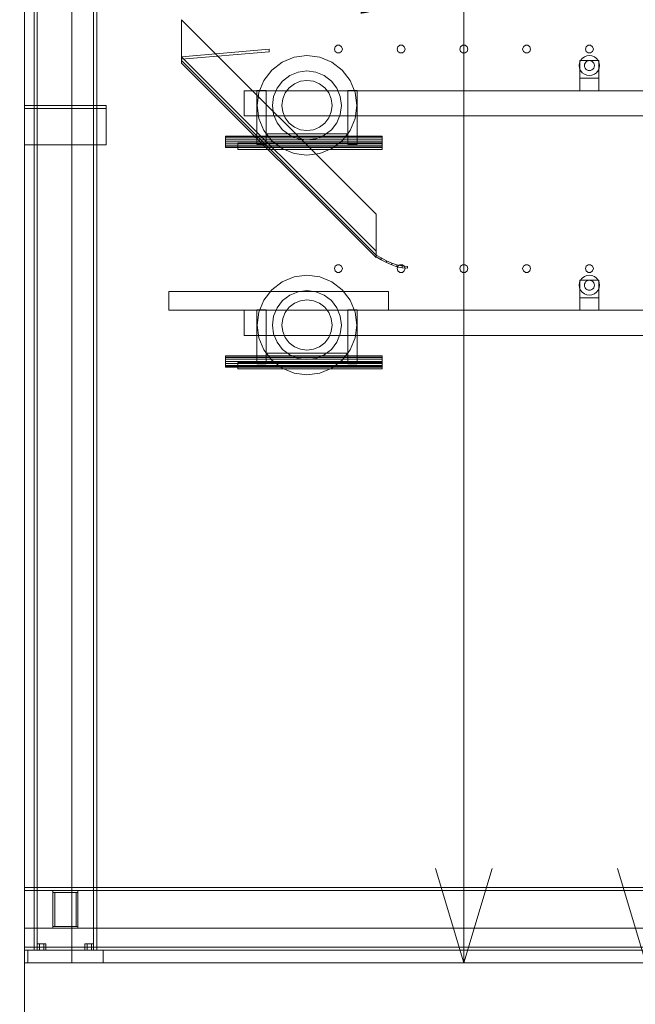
# Model space of a CAD drawing. Header units: millimetres. Extents: x -4395 to 65662, y -65530 to 6847.
# Tile 931 of 1034: x 40453 to 41434, y -66 to 1503. Entities that reach past the tile are written whole.
import ezdxf

# ---------------------------------------------------------------- set-up
doc = ezdxf.new("R2010")
doc.units = ezdxf.units.MM
for name, color, linetype, lineweight in [('COTAS_O', 1, 'Continuous', 0), ('COTAS_P', 1, 'Continuous', 0), ('lateral_secador', 7, 'Continuous', 0)]:
    doc.layers.add(name, color=color, linetype=linetype, lineweight=lineweight)
doc.dimstyles.new('R19_100', dxfattribs={"dimtxt": 250, "dimasz": 150, "dimexe": 150, "dimexo": 80, "dimgap": 100, "dimtad": 1, "dimtih": 1, "dimtoh": 1, "dimdsep": 46, "dimcen": 0.09, "dimadec": 0, "dimazin": 0, "dimtfac": 1, "dimtdec": 4, "dimtofl": 0, "dimtmove": 0, "dimatfit": 3, "dimfxl": 1, "dimtolj": 1, "dimtzin": 0, "dimarcsym": 0})

# ---------------------------------------------------------------- blocks, each defined once
blk = doc.blocks.new('DIM_R33_10')
at = {"layer": 'COTAS_P'}
for p, q in [((40881.6, 4063.8), (40725.8, 4079.7)), ((27230.5, 1444.9), (40881.6, 4063.8)), ((40881.6, 4063.8), (40742.7, 3991.3)), ((41051.1, 3179.9), (40881.6, 4063.8)), ((27230.5, 1444.9), (27369.3, 1517.3)), ((27400.1, 561), (27230.5, 1444.9)), ((27230.5, 1444.9), (27386.3, 1428.9))]:
    blk.add_line(p, q, dxfattribs=at)
blk.add_text('13900 P', height=250, rotation=10.86, dxfattribs=at).set_placement((34037.2, 2852.5))
blk = doc.blocks.new('DIM_R33_12')
at = {"layer": 'COTAS_P'}
for p, q in [((41051.1, 3179.9), (41451.1, 3179.9)), ((41451.1, 3179.9), (41406.1, 3029.9)), ((41451.1, 0), (41451.1, 3179.9)), ((41451.1, 3179.9), (41496.1, 3029.9)), ((41451.1, 0), (41406.1, 150)), ((41451.1, 0), (41496.1, 150)), ((41051.1, 0), (41451.1, 0))]:
    blk.add_line(p, q, dxfattribs=at)
blk.add_text('3179.9 P', height=250, rotation=90, dxfattribs=at).set_placement((41351.1, 1589.9))
blk = doc.blocks.new('DIM_R33_28')
at = {"layer": 'COTAS_O'}
for p, q in [((40461.1, 0), (40461.1, -900)), ((60461.1, 0), (60461.1, -900)), ((40461.1, -900), (40611.1, -855)), ((60461.1, -900), (60311.1, -855)), ((40461.1, -900), (60461.1, -900)), ((40461.1, -900), (40611.1, -945)), ((60461.1, -900), (60311.1, -945))]:
    blk.add_line(p, q, dxfattribs=at)
blk.add_text('20000 O', height=250, dxfattribs=at).set_placement((50461.1, -800))
blk = doc.blocks.new('DIM_R33_29')
at = {"layer": 'COTAS_O'}
for p, q in [((40461.1, 3000), (41161.1, 3000)), ((41161.1, 3000), (41116.1, 2850)), ((41161.1, 0), (41161.1, 3000)), ((41161.1, 3000), (41206.1, 2850)), ((41161.1, 0), (41116.1, 150)), ((41161.1, 0), (41206.1, 150)), ((40461.1, 0), (41161.1, 0))]:
    blk.add_line(p, q, dxfattribs=at)
blk.add_text('3000 O', height=250, rotation=90, dxfattribs=at).set_placement((41061.1, 1500))
blk = doc.blocks.new('DIM_R33_30')
at = {"layer": 'COTAS_P'}
for p, q in [((112.7, 0), (112.7, -2500)), ((65298.1, 0), (65298.1, -2500)), ((112.7, -2500), (262.7, -2455)), ((65298.1, -2500), (65148.1, -2455)), ((112.7, -2500), (65298.1, -2500)), ((112.7, -2500), (262.7, -2545)), ((65298.1, -2500), (65148.1, -2545))]:
    blk.add_line(p, q, dxfattribs=at)
blk.add_text('65185.39 P', height=250, dxfattribs=at).set_placement((32705.4, -2400))

msp = doc.modelspace()

# ---------------------------------------------------------------- linework, layer by layer
at = {"layer": 'lateral_secador'}
for p, q in [((40461.134, 3000), (40461.134, 0)), ((40536.134, 0), (40536.134, 3000)), ((40461.134, 2925), (40461.134, 0)), ((40476.134, 2925), (40476.134, 20)), ((40481.134, 20), (40481.134, 2925)), ((40571.134, 2925), (40571.134, 20)), ((40576.134, 20), (40576.134, 2925)), ((40461.134, 2750), (40461.134, 0)), ((40536.134, 0), (40536.134, 2750)), ((41021.134, 1193), (40711.134, 1503)), ((40711.134, 1503), (40711.134, 1434)), ((40955.997, 1460.082), (40954.784, 1456.35)), ((40959.172, 1462.389), (40955.997, 1460.082)), ((40963.096, 1462.389), (40959.172, 1462.389)), ((40966.271, 1460.082), (40963.096, 1462.389)), ((40967.484, 1456.35), (40966.271, 1460.082)), ((41055.997, 1460.082), (41054.784, 1456.35)), ((41059.172, 1462.389), (41055.997, 1460.082)), ((41063.096, 1462.389), (41059.172, 1462.389)), ((41066.271, 1460.082), (41063.096, 1462.389)), ((41067.484, 1456.35), (41066.271, 1460.082)), ((41155.997, 1460.082), (41154.784, 1456.35)), ((41159.172, 1462.389), (41155.997, 1460.082)), ((41163.096, 1462.389), (41159.172, 1462.389)), ((41166.271, 1460.082), (41163.096, 1462.389)), ((41167.484, 1456.35), (41166.271, 1460.082)), ((41255.997, 1460.082), (41254.784, 1456.35)), ((41259.172, 1462.389), (41255.997, 1460.082)), ((41263.096, 1462.389), (41259.172, 1462.389)), ((41266.271, 1460.082), (41263.096, 1462.389)), ((41267.484, 1456.35), (41266.271, 1460.082)), ((41355.997, 1460.082), (41354.784, 1456.35)), ((41359.172, 1462.389), (41355.997, 1460.082)), ((41363.096, 1462.389), (41359.172, 1462.389)), ((41366.271, 1460.082), (41363.096, 1462.389)), ((41367.484, 1456.35), (41366.271, 1460.082)), ((40851.134, 1456), (40711.134, 1444)), ((40851.134, 1452), (40711.134, 1440)), ((40711.134, 1444), (41021.134, 1134)), ((40711.134, 1438), (40711.134, 1444)), ((40711.134, 1444), (40711.134, 1440)), ((40851.134, 1452), (40851.134, 1456)), ((40911.134, 1446), (40890.558, 1443.291)), ((40931.71, 1443.291), (40911.134, 1446)), ((40954.784, 1456.35), (40955.997, 1452.618)), ((40955.997, 1452.618), (40959.172, 1450.311)), ((40959.172, 1450.311), (40963.096, 1450.311)), ((40963.096, 1450.311), (40966.271, 1452.618)), ((40966.271, 1452.618), (40967.484, 1456.35)), ((41054.784, 1456.35), (41055.997, 1452.618)), ((41055.997, 1452.618), (41059.172, 1450.311)), ((41059.172, 1450.311), (41063.096, 1450.311)), ((41063.096, 1450.311), (41066.271, 1452.618)), ((41066.271, 1452.618), (41067.484, 1456.35)), ((41154.784, 1456.35), (41155.997, 1452.618)), ((41155.997, 1452.618), (41159.172, 1450.311)), ((41159.172, 1450.311), (41163.096, 1450.311)), ((41163.096, 1450.311), (41166.271, 1452.618)), ((41166.271, 1452.618), (41167.484, 1456.35)), ((41254.784, 1456.35), (41255.997, 1452.618)), ((41255.997, 1452.618), (41259.172, 1450.311)), ((41259.172, 1450.311), (41263.096, 1450.311)), ((41263.096, 1450.311), (41266.271, 1452.618)), ((41266.271, 1452.618), (41267.484, 1456.35)), ((41356.993, 1445.455), (41353.134, 1443.856)), ((41354.784, 1456.35), (41355.997, 1452.618)), ((41355.997, 1452.618), (41359.172, 1450.311)), ((41361.134, 1446), (41356.993, 1445.455)), ((41359.172, 1450.311), (41363.096, 1450.311)), ((41365.275, 1445.455), (41361.134, 1446)), ((41363.096, 1450.311), (41366.271, 1452.618)), ((41369.134, 1443.856), (41365.275, 1445.455)), ((41366.271, 1452.618), (41367.484, 1456.35)), ((40711.134, 1438), (41021.134, 1128)), ((40711.134, 1434), (40711.134, 1438)), ((40711.134, 1434), (41021.134, 1124)), ((40871.384, 1435.349), (40854.919, 1422.715)), ((40890.558, 1443.291), (40871.384, 1435.349)), ((40950.884, 1435.349), (40931.71, 1443.291)), ((40967.349, 1422.715), (40950.884, 1435.349)), ((41345.679, 1434.141), (41345.134, 1430)), ((41345.134, 1430), (41345.679, 1425.859)), ((41347.277, 1438), (41345.679, 1434.141)), ((41346.134, 1438), (41376.134, 1438)), ((41346.134, 1438), (41346.134, 1410)), ((41349.82, 1441.314), (41347.277, 1438)), ((41353.134, 1443.856), (41349.82, 1441.314)), ((41353.406, 1432.071), (41353.134, 1430)), ((41353.134, 1430), (41353.406, 1427.929)), ((41354.206, 1434), (41353.406, 1432.071)), ((41355.477, 1435.657), (41354.206, 1434)), ((41357.134, 1436.928), (41355.477, 1435.657)), ((41359.063, 1437.727), (41357.134, 1436.928)), ((41361.134, 1438), (41359.063, 1437.727)), ((41363.204, 1437.727), (41361.134, 1438)), ((41365.134, 1436.928), (41363.204, 1437.727)), ((41366.791, 1435.657), (41365.134, 1436.928)), ((41368.062, 1434), (41366.791, 1435.657)), ((41368.861, 1432.071), (41368.062, 1434)), ((41369.134, 1430), (41368.861, 1432.071)), ((41368.861, 1427.929), (41369.134, 1430)), ((41372.448, 1441.314), (41369.134, 1443.856)), ((41374.99, 1438), (41372.448, 1441.314)), ((41376.589, 1434.141), (41374.99, 1438)), ((41376.134, 1410), (41376.134, 1438)), ((41377.134, 1430), (41376.589, 1434.141)), ((41376.589, 1425.859), (41377.134, 1430)), ((40854.919, 1422.715), (40842.285, 1406.25)), ((40883.634, 1414.131), (40872.243, 1405.391)), ((40896.899, 1419.626), (40883.634, 1414.131)), ((40911.134, 1421.5), (40896.899, 1419.626)), ((40925.369, 1419.626), (40911.134, 1421.5)), ((40938.634, 1414.131), (40925.369, 1419.626)), ((40950.025, 1405.391), (40938.634, 1414.131)), ((40979.983, 1406.25), (40967.349, 1422.715)), ((41345.679, 1425.859), (41347.277, 1422)), ((41347.277, 1422), (41349.82, 1418.686)), ((41349.82, 1418.686), (41353.134, 1416.144)), ((41353.134, 1416.144), (41356.993, 1414.545)), ((41353.406, 1427.929), (41354.206, 1426)), ((41354.206, 1426), (41355.477, 1424.343)), ((41355.477, 1424.343), (41357.134, 1423.072)), ((41356.993, 1414.545), (41361.134, 1414)), ((41357.134, 1423.072), (41359.063, 1422.273)), ((41359.063, 1422.273), (41361.134, 1422)), ((41361.134, 1422), (41363.204, 1422.273)), ((41361.134, 1414), (41365.275, 1414.545)), ((41363.204, 1422.273), (41365.134, 1423.072)), ((41365.134, 1423.072), (41366.791, 1424.343)), ((41365.275, 1414.545), (41369.134, 1416.144)), ((41366.791, 1424.343), (41368.062, 1426)), ((41368.062, 1426), (41368.861, 1427.929)), ((41369.134, 1416.144), (41372.448, 1418.686)), ((41372.448, 1418.686), (41374.99, 1422)), ((41374.99, 1422), (41376.589, 1425.859)), ((40842.285, 1406.25), (40834.343, 1387.076)), ((40872.243, 1405.391), (40863.502, 1394)), ((40891.134, 1401.141), (40882.85, 1394.784)), ((40900.781, 1405.137), (40891.134, 1401.141)), ((40911.134, 1406.5), (40900.781, 1405.137)), ((40921.487, 1405.137), (40911.134, 1406.5)), ((40931.134, 1401.141), (40921.487, 1405.137)), ((40939.418, 1394.784), (40931.134, 1401.141)), ((40958.765, 1394), (40950.025, 1405.391)), ((40987.925, 1387.076), (40979.983, 1406.25)), ((41346.134, 1410), (41376.134, 1410)), ((41346.134, 1410), (41346.134, 1390)), ((41376.134, 1390), (41376.134, 1410)), ((40811.134, 1390), (60111.134, 1390)), ((40811.134, 1390), (40811.134, 1350)), ((40831.134, 1390.5), (40846.134, 1390.5)), ((40831.134, 1390.5), (40831.134, 1304.5)), ((40834.343, 1387.076), (40831.634, 1366.5)), ((40846.134, 1304.5), (40846.134, 1390.5)), ((40863.502, 1394), (40858.008, 1380.735)), ((40876.493, 1386.5), (40872.497, 1376.853)), ((40882.85, 1394.784), (40876.493, 1386.5)), ((40945.775, 1386.5), (40939.418, 1394.784)), ((40949.771, 1376.853), (40945.775, 1386.5)), ((40964.26, 1380.735), (40958.765, 1394)), ((40976.134, 1390.5), (40991.134, 1390.5)), ((40976.134, 1390.5), (40976.134, 1304.5)), ((40990.634, 1366.5), (40987.925, 1387.076)), ((40991.134, 1304.5), (40991.134, 1390.5)), ((41346.134, 1390), (41376.134, 1390)), ((40461.134, 1366.5), (40591.134, 1366.5)), ((40461.134, 1366.5), (40461.134, 1303.5)), ((40461.134, 1366.5), (40461.134, 1361.5)), ((40591.134, 1303.5), (40591.134, 1366.5)), ((40591.134, 1361.5), (40591.134, 1366.5)), ((40831.634, 1366.5), (40834.343, 1345.924)), ((40858.008, 1380.735), (40856.134, 1366.5)), ((40856.134, 1366.5), (40858.008, 1352.265)), ((40872.497, 1376.853), (40871.134, 1366.5)), ((40871.134, 1366.5), (40872.497, 1356.147)), ((40951.134, 1366.5), (40949.771, 1376.853)), ((40949.771, 1356.147), (40951.134, 1366.5)), ((40966.134, 1366.5), (40964.26, 1380.735)), ((40964.26, 1352.265), (40966.134, 1366.5)), ((40987.925, 1345.924), (40990.634, 1366.5)), ((40461.134, 1361.5), (40591.134, 1361.5)), ((40811.134, 1350), (60111.134, 1350)), ((40858.008, 1352.265), (40863.502, 1339)), ((40872.497, 1356.147), (40876.493, 1346.5)), ((40945.775, 1346.5), (40949.771, 1356.147)), ((40958.765, 1339), (40964.26, 1352.265)), ((40834.343, 1345.924), (40842.285, 1326.75)), ((40863.502, 1339), (40872.243, 1327.609)), ((40876.493, 1346.5), (40882.85, 1338.216)), ((40882.85, 1338.216), (40891.134, 1331.859)), ((40931.134, 1331.859), (40939.418, 1338.216)), ((40939.418, 1338.216), (40945.775, 1346.5)), ((40950.025, 1327.609), (40958.765, 1339)), ((40979.983, 1326.75), (40987.925, 1345.924)), ((40842.285, 1326.75), (40854.919, 1310.285)), ((40846.134, 1321.5), (40976.134, 1321.5)), ((40846.134, 1321.5), (40846.134, 1306.5)), ((40872.243, 1327.609), (40883.634, 1318.869)), ((40883.634, 1318.869), (40896.899, 1313.374)), ((40891.134, 1331.859), (40900.781, 1327.863)), ((40900.781, 1327.863), (40911.134, 1326.5)), ((40911.134, 1326.5), (40921.487, 1327.863)), ((40921.487, 1327.863), (40931.134, 1331.859)), ((40925.369, 1313.374), (40938.634, 1318.869)), ((40938.634, 1318.869), (40950.025, 1327.609)), ((40967.349, 1310.285), (40979.983, 1326.75)), ((40976.134, 1306.5), (40976.134, 1321.5)), ((40461.134, 1303.5), (40591.134, 1303.5)), ((40781.134, 1316.815), (40781.134, 1317.5)), ((40781.134, 1317.5), (41031.134, 1317.5)), ((40781.134, 1314.864), (40781.134, 1316.815)), ((40781.134, 1316.815), (41031.134, 1316.815)), ((40781.134, 1311.944), (40781.134, 1314.864)), ((40781.134, 1314.864), (41031.134, 1314.864)), ((40781.134, 1308.5), (40781.134, 1311.944)), ((40781.134, 1311.944), (41031.134, 1311.944)), ((40781.134, 1305.056), (40781.134, 1308.5)), ((41031.134, 1308.5), (40781.134, 1308.5)), ((40781.134, 1305.056), (40781.134, 1302.136)), ((40781.134, 1305.056), (41031.134, 1305.056)), ((40801.134, 1306.5), (41031.134, 1306.5)), ((40801.134, 1306.5), (40801.134, 1296.5)), ((40831.134, 1304.5), (40846.134, 1304.5)), ((40846.134, 1306.5), (40976.134, 1306.5)), ((40854.919, 1310.285), (40871.384, 1297.651)), ((40896.899, 1313.374), (40911.134, 1311.5)), ((40911.134, 1311.5), (40925.369, 1313.374)), ((40950.884, 1297.651), (40967.349, 1310.285)), ((40976.134, 1304.5), (40991.134, 1304.5)), ((41031.134, 1316.815), (41031.134, 1317.5)), ((41031.134, 1314.864), (41031.134, 1316.815)), ((41031.134, 1311.944), (41031.134, 1314.864)), ((41031.134, 1308.5), (41031.134, 1311.944)), ((41031.134, 1308.5), (41031.134, 1305.056)), ((41031.134, 1296.5), (41031.134, 1306.5)), ((41031.134, 1305.056), (41031.134, 1302.136)), ((40781.134, 1302.136), (40781.134, 1300.185)), ((40781.134, 1302.136), (41031.134, 1302.136)), ((40781.134, 1300.185), (40781.134, 1299.5)), ((40781.134, 1300.185), (41031.134, 1300.185)), ((40781.134, 1299.5), (41031.134, 1299.5)), ((40801.134, 1296.5), (41031.134, 1296.5)), ((40871.384, 1297.651), (40890.558, 1289.709)), ((40890.558, 1289.709), (40911.134, 1287)), ((40911.134, 1287), (40931.71, 1289.709)), ((40931.71, 1289.709), (40950.884, 1297.651)), ((41031.134, 1302.136), (41031.134, 1300.185)), ((41031.134, 1300.185), (41031.134, 1299.5)), ((41021.134, 1124), (41021.134, 1193)), ((41021.134, 1134), (41021.134, 1128)), ((41021.134, 1128), (41021.134, 1124)), ((41021.134, 1128), (41029.467, 1123.341)), ((41021.134, 1125), (41021.134, 1128)), ((41021.134, 1125), (41029.467, 1120.341)), ((41029.467, 1123.341), (41029.467, 1120.341)), ((41029.467, 1123.341), (41037.801, 1119)), ((41029.467, 1120.341), (41037.801, 1116)), ((41037.801, 1119), (41037.801, 1116)), ((41037.801, 1119), (41046.134, 1115.272)), ((41037.801, 1116), (41046.134, 1112.272)), ((41046.134, 1115.272), (41046.134, 1112.272)), ((41046.134, 1115.272), (41054.467, 1112.412)), ((40955.997, 1110.082), (40954.784, 1106.35)), ((40954.784, 1106.35), (40955.997, 1102.618)), ((40959.172, 1112.389), (40955.997, 1110.082)), ((40955.997, 1102.618), (40959.172, 1100.311)), ((40963.096, 1112.389), (40959.172, 1112.389)), ((40959.172, 1100.311), (40963.096, 1100.311)), ((40966.271, 1110.082), (40963.096, 1112.389)), ((40963.096, 1100.311), (40966.271, 1102.618)), ((40967.484, 1106.35), (40966.271, 1110.082)), ((40966.271, 1102.618), (40967.484, 1106.35)), ((41046.134, 1112.272), (41054.467, 1109.412)), ((41054.467, 1112.412), (41054.467, 1109.412)), ((41054.467, 1112.412), (41062.801, 1110.613)), ((41054.467, 1109.412), (41062.801, 1107.613)), ((41055.997, 1110.082), (41054.784, 1106.35)), ((41054.784, 1106.35), (41055.997, 1102.618)), ((41059.172, 1112.389), (41055.997, 1110.082)), ((41055.997, 1102.618), (41059.172, 1100.311)), ((41063.096, 1112.389), (41059.172, 1112.389)), ((41059.172, 1100.311), (41063.096, 1100.311)), ((41062.801, 1110.613), (41062.801, 1107.613)), ((41062.801, 1110.613), (41071.134, 1110)), ((41062.801, 1107.613), (41071.134, 1107)), ((41066.271, 1110.082), (41063.096, 1112.389)), ((41063.096, 1100.311), (41066.271, 1102.618)), ((41067.484, 1106.35), (41066.271, 1110.082)), ((41066.271, 1102.618), (41067.484, 1106.35)), ((41071.134, 1110), (41071.134, 1107)), ((41155.997, 1110.082), (41154.784, 1106.35)), ((41154.784, 1106.35), (41155.997, 1102.618)), ((41159.172, 1112.389), (41155.997, 1110.082)), ((41155.997, 1102.618), (41159.172, 1100.311)), ((41163.096, 1112.389), (41159.172, 1112.389)), ((41159.172, 1100.311), (41163.096, 1100.311)), ((41166.271, 1110.082), (41163.096, 1112.389)), ((41163.096, 1100.311), (41166.271, 1102.618)), ((41167.484, 1106.35), (41166.271, 1110.082)), ((41166.271, 1102.618), (41167.484, 1106.35)), ((41255.997, 1110.082), (41254.784, 1106.35)), ((41254.784, 1106.35), (41255.997, 1102.618)), ((41259.172, 1112.389), (41255.997, 1110.082)), ((41255.997, 1102.618), (41259.172, 1100.311)), ((41263.096, 1112.389), (41259.172, 1112.389)), ((41259.172, 1100.311), (41263.096, 1100.311)), ((41266.271, 1110.082), (41263.096, 1112.389)), ((41263.096, 1100.311), (41266.271, 1102.618)), ((41267.484, 1106.35), (41266.271, 1110.082)), ((41266.271, 1102.618), (41267.484, 1106.35)), ((41355.997, 1110.082), (41354.784, 1106.35)), ((41354.784, 1106.35), (41355.997, 1102.618)), ((41359.172, 1112.389), (41355.997, 1110.082)), ((41355.997, 1102.618), (41359.172, 1100.311)), ((41363.096, 1112.389), (41359.172, 1112.389)), ((41359.172, 1100.311), (41363.096, 1100.311)), ((41366.271, 1110.082), (41363.096, 1112.389)), ((41363.096, 1100.311), (41366.271, 1102.618)), ((41367.484, 1106.35), (41366.271, 1110.082)), ((41366.271, 1102.618), (41367.484, 1106.35)), ((40871.384, 1085.349), (40854.919, 1072.715)), ((40890.558, 1093.291), (40871.384, 1085.349)), ((40911.134, 1096), (40890.558, 1093.291)), ((40931.71, 1093.291), (40911.134, 1096)), ((40950.884, 1085.349), (40931.71, 1093.291)), ((40967.349, 1072.715), (40950.884, 1085.349)), ((41345.679, 1084.141), (41345.134, 1080)), ((41347.277, 1088), (41345.679, 1084.141)), ((41346.134, 1088), (41376.134, 1088)), ((41346.134, 1088), (41346.134, 1060)), ((41349.82, 1091.314), (41347.277, 1088)), ((41353.134, 1093.856), (41349.82, 1091.314)), ((41356.993, 1095.455), (41353.134, 1093.856)), ((41354.206, 1084), (41353.406, 1082.071)), ((41355.477, 1085.657), (41354.206, 1084)), ((41357.134, 1086.928), (41355.477, 1085.657)), ((41361.134, 1096), (41356.993, 1095.455)), ((41359.063, 1087.727), (41357.134, 1086.928)), ((41361.134, 1088), (41359.063, 1087.727)), ((41365.275, 1095.455), (41361.134, 1096)), ((41363.204, 1087.727), (41361.134, 1088)), ((41365.134, 1086.928), (41363.204, 1087.727)), ((41366.791, 1085.657), (41365.134, 1086.928)), ((41369.134, 1093.856), (41365.275, 1095.455)), ((41368.062, 1084), (41366.791, 1085.657)), ((41368.861, 1082.071), (41368.062, 1084)), ((41372.448, 1091.314), (41369.134, 1093.856)), ((41374.99, 1088), (41372.448, 1091.314)), ((41376.589, 1084.141), (41374.99, 1088)), ((41376.134, 1060), (41376.134, 1088)), ((41377.134, 1080), (41376.589, 1084.141)), ((40691.134, 1070), (41041.134, 1070)), ((40691.134, 1070), (40691.134, 1040)), ((40854.919, 1072.715), (40842.285, 1056.25)), ((40896.899, 1069.626), (40883.634, 1064.131)), ((40911.134, 1071.5), (40896.899, 1069.626)), ((40925.369, 1069.626), (40911.134, 1071.5)), ((40938.634, 1064.131), (40925.369, 1069.626)), ((40979.983, 1056.25), (40967.349, 1072.715)), ((41041.134, 1040), (41041.134, 1070)), ((41345.134, 1080), (41345.679, 1075.859)), ((41345.679, 1075.859), (41347.277, 1072)), ((41347.277, 1072), (41349.82, 1068.686)), ((41349.82, 1068.686), (41353.134, 1066.144)), ((41353.406, 1082.071), (41353.134, 1080)), ((41353.134, 1080), (41353.406, 1077.929)), ((41353.406, 1077.929), (41354.206, 1076)), ((41354.206, 1076), (41355.477, 1074.343)), ((41355.477, 1074.343), (41357.134, 1073.072)), ((41357.134, 1073.072), (41359.063, 1072.273)), ((41359.063, 1072.273), (41361.134, 1072)), ((41361.134, 1072), (41363.204, 1072.273)), ((41363.204, 1072.273), (41365.134, 1073.072)), ((41365.134, 1073.072), (41366.791, 1074.343)), ((41366.791, 1074.343), (41368.062, 1076)), ((41368.062, 1076), (41368.861, 1077.929)), ((41369.134, 1080), (41368.861, 1082.071)), ((41368.861, 1077.929), (41369.134, 1080)), ((41369.134, 1066.144), (41372.448, 1068.686)), ((41372.448, 1068.686), (41374.99, 1072)), ((41374.99, 1072), (41376.589, 1075.859)), ((41376.589, 1075.859), (41377.134, 1080)), ((40842.285, 1056.25), (40834.343, 1037.076)), ((40872.243, 1055.391), (40863.502, 1044)), ((40883.634, 1064.131), (40872.243, 1055.391)), ((40900.781, 1055.137), (40891.134, 1051.141)), ((40911.134, 1056.5), (40900.781, 1055.137)), ((40921.487, 1055.137), (40911.134, 1056.5)), ((40931.134, 1051.141), (40921.487, 1055.137)), ((40950.025, 1055.391), (40938.634, 1064.131)), ((40958.765, 1044), (40950.025, 1055.391)), ((40987.925, 1037.076), (40979.983, 1056.25)), ((41346.134, 1060), (41376.134, 1060)), ((41346.134, 1060), (41346.134, 1040)), ((41353.134, 1066.144), (41356.993, 1064.545)), ((41356.993, 1064.545), (41361.134, 1064)), ((41361.134, 1064), (41365.275, 1064.545)), ((41365.275, 1064.545), (41369.134, 1066.144)), ((41376.134, 1040), (41376.134, 1060)), ((40691.134, 1040), (41041.134, 1040)), ((40811.134, 1040), (60111.134, 1040)), ((40811.134, 1040), (40811.134, 1000)), ((40831.134, 1040.5), (40846.134, 1040.5)), ((40831.134, 1040.5), (40831.134, 954.5)), ((40834.343, 1037.076), (40831.634, 1016.5)), ((40846.134, 954.5), (40846.134, 1040.5)), ((40863.502, 1044), (40858.008, 1030.735)), ((40876.493, 1036.5), (40872.497, 1026.853)), ((40882.85, 1044.784), (40876.493, 1036.5)), ((40891.134, 1051.141), (40882.85, 1044.784)), ((40939.418, 1044.784), (40931.134, 1051.141)), ((40945.775, 1036.5), (40939.418, 1044.784)), ((40949.771, 1026.853), (40945.775, 1036.5)), ((40964.26, 1030.735), (40958.765, 1044)), ((40976.134, 1040.5), (40991.134, 1040.5)), ((40976.134, 1040.5), (40976.134, 954.5)), ((40990.634, 1016.5), (40987.925, 1037.076)), ((40991.134, 954.5), (40991.134, 1040.5)), ((41346.134, 1040), (41376.134, 1040)), ((40858.008, 1030.735), (40856.134, 1016.5)), ((40872.497, 1026.853), (40871.134, 1016.5)), ((40951.134, 1016.5), (40949.771, 1026.853)), ((40966.134, 1016.5), (40964.26, 1030.735)), ((40831.634, 1016.5), (40834.343, 995.924)), ((40856.134, 1016.5), (40858.008, 1002.265)), ((40871.134, 1016.5), (40872.497, 1006.147)), ((40872.497, 1006.147), (40876.493, 996.5)), ((40945.775, 996.5), (40949.771, 1006.147)), ((40949.771, 1006.147), (40951.134, 1016.5)), ((40964.26, 1002.265), (40966.134, 1016.5)), ((40987.925, 995.924), (40990.634, 1016.5)), ((40811.134, 1000), (60111.134, 1000)), ((40834.343, 995.924), (40842.285, 976.75)), ((40858.008, 1002.265), (40863.502, 989)), ((40863.502, 989), (40872.243, 977.609)), ((40876.493, 996.5), (40882.85, 988.216)), ((40939.418, 988.216), (40945.775, 996.5)), ((40950.025, 977.609), (40958.765, 989)), ((40958.765, 989), (40964.26, 1002.265)), ((40979.983, 976.75), (40987.925, 995.924)), ((40842.285, 976.75), (40854.919, 960.285)), ((40872.243, 977.609), (40883.634, 968.869)), ((40882.85, 988.216), (40891.134, 981.859)), ((40891.134, 981.859), (40900.781, 977.863)), ((40900.781, 977.863), (40911.134, 976.5)), ((40911.134, 976.5), (40921.487, 977.863)), ((40921.487, 977.863), (40931.134, 981.859)), ((40931.134, 981.859), (40939.418, 988.216)), ((40938.634, 968.869), (40950.025, 977.609)), ((40967.349, 960.285), (40979.983, 976.75)), ((40781.134, 966.815), (40781.134, 967.5)), ((40781.134, 967.5), (41031.134, 967.5)), ((40781.134, 964.864), (40781.134, 966.815)), ((40781.134, 966.815), (41031.134, 966.815)), ((40781.134, 961.944), (40781.134, 964.864)), ((40781.134, 964.864), (41031.134, 964.864)), ((40781.134, 958.5), (40781.134, 961.944)), ((40781.134, 961.944), (41031.134, 961.944)), ((40781.134, 955.056), (40781.134, 958.5)), ((41031.134, 958.5), (40781.134, 958.5)), ((40846.134, 971.5), (40976.134, 971.5)), ((40846.134, 971.5), (40846.134, 956.5)), ((40854.919, 960.285), (40871.384, 947.651)), ((40883.634, 968.869), (40896.899, 963.374)), ((40896.899, 963.374), (40911.134, 961.5)), ((40911.134, 961.5), (40925.369, 963.374)), ((40925.369, 963.374), (40938.634, 968.869)), ((40950.884, 947.651), (40967.349, 960.285)), ((40976.134, 956.5), (40976.134, 971.5)), ((41031.134, 966.815), (41031.134, 967.5)), ((41031.134, 964.864), (41031.134, 966.815)), ((41031.134, 961.944), (41031.134, 964.864)), ((41031.134, 958.5), (41031.134, 961.944)), ((41031.134, 958.5), (41031.134, 955.056)), ((40781.134, 955.056), (40781.134, 952.136)), ((40781.134, 955.056), (41031.134, 955.056)), ((40781.134, 952.136), (40781.134, 950.185)), ((40781.134, 952.136), (41031.134, 952.136)), ((40781.134, 950.185), (40781.134, 949.5)), ((40781.134, 950.185), (41031.134, 950.185)), ((40781.134, 949.5), (41031.134, 949.5)), ((40801.134, 956.5), (41031.134, 956.5)), ((40801.134, 956.5), (40801.134, 946.5)), ((40801.134, 946.5), (41031.134, 946.5)), ((40831.134, 954.5), (40846.134, 954.5)), ((40846.134, 956.5), (40976.134, 956.5)), ((40871.384, 947.651), (40890.558, 939.709)), ((40931.71, 939.709), (40950.884, 947.651)), ((40976.134, 954.5), (40991.134, 954.5)), ((41031.134, 946.5), (41031.134, 956.5)), ((41031.134, 955.056), (41031.134, 952.136)), ((41031.134, 952.136), (41031.134, 950.185)), ((41031.134, 950.185), (41031.134, 949.5)), ((40890.558, 939.709), (40911.134, 937)), ((40911.134, 937), (40931.71, 939.709)), ((40461.134, 120), (60461.134, 120)), ((40461.134, 120), (40461.134, 115)), ((40461.134, 115), (60461.134, 115)), ((40461.134, 115), (40461.134, 25)), ((40506.134, 115), (40546.134, 115)), ((40506.134, 115), (40506.134, 112)), ((40506.134, 112), (40546.134, 112)), ((40506.134, 112), (40509.134, 112)), ((40506.134, 112), (40506.134, 58)), ((40509.134, 58), (40509.134, 112)), ((40543.134, 112), (40546.134, 112)), ((40543.134, 112), (40543.134, 58)), ((40546.134, 112), (40546.134, 115)), ((40546.134, 58), (40546.134, 112)), ((40461.134, 55), (60461.134, 55)), ((40461.134, 55), (40461.134, 0)), ((40506.134, 58), (40546.134, 58)), ((40506.134, 58), (40506.134, 55)), ((40506.134, 58), (40509.134, 58)), ((40506.134, 55), (40546.134, 55)), ((40543.134, 58), (40546.134, 58)), ((40546.134, 55), (40546.134, 58)), ((40461.134, 25), (60461.134, 25)), ((40461.134, 25), (40461.134, 20)), ((40461.134, 20), (60461.134, 20)), ((40466.134, 20), (40586.134, 20)), ((40466.134, 20), (40466.134, 0)), ((40476.134, 20), (40576.134, 20)), ((40476.134, 20), (40481.134, 20)), ((40484.634, 30), (40481.134, 30)), ((40481.134, 20), (40481.134, 30)), ((40484.634, 20), (40481.134, 20)), ((40491.634, 30), (40484.634, 30)), ((40484.634, 20), (40484.634, 30)), ((40491.634, 20), (40484.634, 20)), ((40495.134, 30), (40491.634, 30)), ((40491.634, 20), (40491.634, 30)), ((40491.634, 20), (40495.134, 20)), ((40495.134, 30), (40495.134, 20)), ((40560.634, 30), (40557.134, 30)), ((40557.134, 20), (40557.134, 30)), ((40560.634, 20), (40557.134, 20)), ((40567.634, 30), (40560.634, 30)), ((40560.634, 20), (40560.634, 30)), ((40567.634, 20), (40560.634, 20)), ((40571.134, 30), (40567.634, 30)), ((40567.634, 20), (40567.634, 30)), ((40567.634, 20), (40571.134, 20)), ((40571.134, 30), (40571.134, 20)), ((40571.134, 20), (40576.134, 20)), ((40586.134, 0), (40586.134, 20)), ((40461.134, 0), (41461.134, 0)), ((40461.134, 0), (60461.134, 0)), ((40461.134, 0), (40536.134, 0)), ((40466.134, 0), (40586.134, 0))]:
    msp.add_line(p, q, dxfattribs=at)

# ---------------------------------------------------------------- dimensions: what is measured, and where the dimension line sits
at = {"layer": 'COTAS_O'}
for p2, distance, picture, middle in [((40461.134, 3000), -700, 'DIM_R33_29', (41161.134, 1500)), ((60461.134, 0), -900, 'DIM_R33_28', (50461.134, -900))]:
    dim = msp.add_aligned_dim(p1=(40461.134, 0), p2=p2, distance=distance, text='<> O', dimstyle='R19_100', dxfattribs=at)
    dim.commit()
    dim.dimension.update_dxf_attribs({"geometry": picture, "text_midpoint": middle})
at = {"layer": 'COTAS_P'}
for p1, p2, distance, picture, middle in [((27400.067, 561), (41051.125, 3179.897), 900, 'DIM_R33_10', (34056.027, 2754.33)), ((41051.125, 0), (41051.125, 3179.897), -400, 'DIM_R33_12', (41451.125, 1589.949)), ((112.7, 0), (65298.0949, 0), -2500, 'DIM_R33_30', (32705.3975, -2500))]:
    dim = msp.add_aligned_dim(p1=p1, p2=p2, distance=distance, text='<> P', dimstyle='R19_100', dxfattribs=at)
    dim.commit()
    dim.dimension.update_dxf_attribs({"geometry": picture, "text_midpoint": middle})

doc.saveas('drawing.dxf')
